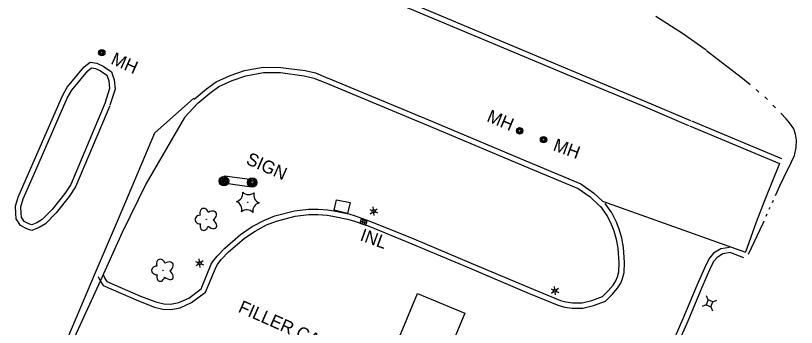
# Model space of a CAD drawing. Extents: x 588843 to 2552415, y 180129 to 269402.
# Drawn here: x 594954.8 to 595320.6, y 185427 to 185573.3 of the extents above; entities that cross this region are included whole.
import ezdxf

# ---------------------------------------------------------------- set-up
doc = ezdxf.new("R2010")
doc.units = 0
for name, color, linetype in [('E_AREA', 7, 'Continuous'), ('E_BLD_HvyDash', 7, 'Continuous'), ('E_DRN', 7, 'Continuous'), ('E_DRN_Text', 7, 'Continuous'), ('E_DWY', 7, 'Continuous'), ('E_LAND_Vegetation', 7, 'Continuous'), ('E_LTG', 7, 'Continuous'), ('E_MISCPROP', 7, 'Continuous'), ('E_MISCPROP_Text', 7, 'Continuous'), ('E_RDWY', 7, 'Continuous'), ('E_RDWY_C_and_G', 7, 'Continuous'), ('E_RDWY_Gravel', 7, 'Continuous'), ('E_SGN', 7, 'Continuous'), ('E_SGN_Text', 7, 'Continuous'), ('E_UTL_AG_Bold', 7, 'Continuous'), ('E_UTL_MH', 7, 'Continuous'), ('E_UTL_MH_Text', 7, 'Continuous'), ('E_WTR_P', 7, 'Continuous')]:
    doc.layers.add(name, color=color, linetype=linetype)

# ---------------------------------------------------------------- blocks, each defined once
blk = doc.blocks.new('PED_4')
at = {"layer": 'E_UTL_AG_Bold'}
for p, q in [((-8.2, 8.2), (-17.5, 17.5)), ((8.2, 8.2), (17.5, 17.5)), ((-8.2, -8.2), (-17.5, -17.5)), ((8.2, -8.2), (17.5, -17.5))]:
    blk.add_line(p, q, dxfattribs=at)
blk.add_lwpolyline([(-8.2, -8.2), (8.2, -8.2), (8.2, 8.2), (-8.2, 8.2)], close=True, dxfattribs=at)
blk = doc.blocks.new('LPOL_5')
at = {"layer": 'E_LTG'}
for p, q in [((-13.1, 0), (-4.9, 0)), ((-2.5, 4.3), (-6.6, 11.4)), ((2.5, 4.3), (6.6, 11.4)), ((4.9, 0), (13.1, 0)), ((-6.6, -11.4), (-2.5, -4.3)), ((6.6, -11.4), (2.5, -4.3))]:
    blk.add_line(p, q, dxfattribs=at)
for radius in [4.92, 4.92, 4.92, 0.41]:
    blk.add_circle((0, 0), radius, dxfattribs=at)
blk = doc.blocks.new('POLE_4')
at = {"layer": 'E_MISCPROP'}
for radius in [14.6, 11, 7.32, 3.66]:
    blk.add_circle((0, 0), radius, dxfattribs=at)
blk = doc.blocks.new('SIGN_4')
at = {"layer": 'E_SGN'}
blk.add_text('SIGN', height=39.37, dxfattribs=at).set_placement((-56.1, -19.7))
blk = doc.blocks.new('FILT_7')
at = {"layer": 'E_MISCPROP_Text'}
blk.add_text('FILLER CAP', height=39.37, dxfattribs=at).set_placement((32.8, -19.7))
blk = doc.blocks.new('INLO_4')
at = {"layer": 'E_DRN'}
for p, q in [((6.6, -13.1), (6.6, 0)), ((13.1, -13.1), (13.1, 0)), ((19.7, -6.6), (0, -6.6))]:
    blk.add_line(p, q, dxfattribs=at)
blk.add_lwpolyline([(0, -13.1), (19.7, -13.1), (19.7, 0), (0, 0)], close=True, dxfattribs=at)
blk = doc.blocks.new('INLT_25_2')
at = {"layer": 'E_DRN_Text'}
blk.add_text('INL', height=39.37, dxfattribs=at).set_placement((-36.2, -19.7))
blk = doc.blocks.new('MHO_4')
at = {"layer": 'E_UTL_MH'}
for centre, radius in [((0.3, -0.4), 9.84), ((0.3, -0.4), 7.98), ((0.2, -0.5), 6.35), ((0.1, -0.5), 3.97)]:
    blk.add_circle(centre, radius, dxfattribs=at)
blk = doc.blocks.new('MHT_4')
at = {"layer": 'E_UTL_MH_Text'}
blk.add_text('MH', height=39.37, dxfattribs=at).set_placement((-32.2, -19.7))
blk = doc.blocks.new('CTRE_5')
at = {"layer": 'E_LAND_Vegetation'}
blk.add_circle((0, 0), 0.733, dxfattribs=at)
for centre, start, end in [((-39.3, 29.4), 280.2067, 5.9716), ((5.9, 49), 220.2113, 305.9762), ((45.4, 19.3), 160.2113, 245.9762), ((-45.4, -19.3), 340.2113, 65.9762), ((-5.9, -49), 40.2113, 125.9762), ((39.5, -29.6), 100.2511, 185.9272)]:
    blk.add_arc(centre, 25.8, start, end, dxfattribs=at)
blk = doc.blocks.new('DTRE_5')
at = {"layer": 'E_LAND_Vegetation'}
blk.add_circle((-0.6, 0), 0.601, dxfattribs=at)
for centre, major_axis, ratio in [((-6.1, 17.5), (4.5, -16.3), 0.782863), ((13.3, 9), (-17.3, -9.6), 0.691916), ((-19.3, 0.5), (16.2, -0.4), 0.832022), ((-8.2, -17.2), (5.9, 15.9), 0.716896), ((11.6, -12.2), (-16.4, 15), 0.560249)]:
    blk.add_ellipse(centre, major_axis=major_axis, ratio=ratio, start_param=1.570796, end_param=4.712389, dxfattribs=at)

msp = doc.modelspace()

# ---------------------------------------------------------------- linework, layer by layer
at = {"layer": 'E_AREA'}
msp.add_lwpolyline([(595104.13, 185482.01), (595105.1, 185486.85), (595111.51, 185485.63), (595110.33, 185480.43)], close=True, dxfattribs=at)
at = {"layer": 'E_BLD_HvyDash'}
msp.add_lwpolyline([(595165.31, 185433.74), (595134.55, 185359.62), (595112.42, 185368.8), (595143.18, 185442.92)], close=True, dxfattribs=at)
at = {"layer": 'E_DWY'}
for points in [[(595061.65, 185468.55), (595067.01, 185472.22), (595072.43, 185475.08), (595077.12, 185476.93), (595085.87, 185479.17), (595092.14, 185479.92), (595096.43, 185479.95), (595100.73, 185479.7), (595103.39, 185479.22), (595110.33, 185477.84), (595113.18, 185477.02), (595119.92, 185474.59), (595140.41, 185466.28), (595167.34, 185454.89), (595194.39, 185443.46), (595209.28, 185437.34), (595212.12, 185436.53), (595215.51, 185436.01), (595220.63, 185436.02), (595225.59, 185437.3), (595231.14, 185439.39), (595234.29, 185442.45), (595236.79, 185445.38), (595238.3, 185447.71), (595239.17, 185449.89), (595240, 185452.79), (595240.07, 185457.41), (595239.55, 185464.43), (595238.86, 185468.86), (595237.64, 185473.04), (595236.3, 185476.38), (595234.1, 185480.8), (595231.06, 185485.21)], [(595060.24, 185470.61), (595065.72, 185474.37), (595071.38, 185477.35), (595076.35, 185479.31), (595085.41, 185481.63), (595091.98, 185482.42), (595096.5, 185482.45), (595101.03, 185482.18), (595103.85, 185481.68), (595110.92, 185480.27), (595113.95, 185479.4), (595120.82, 185476.93), (595141.37, 185468.59), (595168.31, 185457.19), (595195.35, 185445.77), (595210.1, 185439.7), (595212.66, 185438.97), (595215.7, 185438.51), (595220.31, 185438.52), (595224.84, 185439.68), (595229.78, 185441.55), (595232.47, 185444.16), (595234.78, 185446.87), (595236.07, 185448.86), (595236.8, 185450.7), (595237.5, 185453.16), (595237.57, 185457.34), (595237.06, 185464.14), (595236.41, 185468.32), (595235.28, 185472.23), (595234.02, 185475.35), (595231.94, 185479.53), (595229, 185483.79)], [(594995.87, 185451.84), (594996.6, 185450.02), (594997.53, 185448.62), (595013.37, 185441.74), (595020.57, 185438.96), (595024.22, 185438.12), (595027.34, 185437.94), (595031.24, 185438.67), (595035.94, 185440.81), (595041.77, 185445.08), (595046.51, 185456.62), (595047.29, 185457.93), (595049.24, 185460.45), (595052.79, 185464.25), (595060.24, 185470.61)], [(594993.55, 185450.91), (594994.37, 185448.85), (594995.86, 185446.62), (595012.43, 185439.42), (595019.83, 185436.56), (595023.86, 185435.64), (595027.5, 185435.43), (595031.99, 185436.27), (595037.21, 185438.64), (595043.82, 185443.48), (595048.75, 185455.5), (595049.36, 185456.52), (595051.15, 185458.83), (595054.52, 185462.44), (595061.86, 185468.71)], [(595289.27, 185464.56), (595285.21, 185463.9), (595281.83, 185461.8), (595279.87, 185459.46), (595278.15, 185456.18), (595274.04, 185446.66), (595267.4, 185430.99), (595258.6, 185410.89), (595245.64, 185381.07), (595234.61, 185355.21), (595225.56, 185333.79), (595225.3, 185333.33), (595224.68, 185332.88), (595219.57, 185332.06), (595216.16, 185331.22)], [(595289.67, 185462.1), (595286.1, 185461.51), (595283.49, 185459.89), (595281.96, 185458.06), (595280.41, 185455.11), (595276.34, 185445.68), (595269.7, 185430), (595260.89, 185409.89), (595247.94, 185380.08), (595236.91, 185354.24), (595227.8, 185332.68), (595227.2, 185331.62), (595225.66, 185330.51), (595220.07, 185329.61), (595216.77, 185328.79)]]:
    msp.add_lwpolyline(points, dxfattribs=at)
at = {"layer": 'E_RDWY'}
for points in [[(595038.34, 185534.61), (595019.89, 185518.21), (595002.82, 185477.8), (594992.04, 185452.56), (594975.75, 185413.86)], [(595312.71, 185503.97), (595305.83, 185486.86), (595301.71, 185476.45), (595296.7, 185462.24)]]:
    msp.add_lwpolyline(points, dxfattribs=at)
at = {"layer": 'E_RDWY_C_and_G'}
for points in [[(595138.51, 185579.68), (595179.45, 185562.46), (595215.2, 185547.53), (595249.64, 185533.2), (595271, 185524.1)], [(595137.54, 185577.38), (595178.49, 185560.15), (595214.24, 185545.22), (595248.67, 185530.9), (595270.02, 185521.8)], [(594960.85, 185499.22), (594976.78, 185535.61), (594979.06, 185539.67), (594986.95, 185549.26), (594989.78, 185551.41), (594992.95, 185550.91), (594995.87, 185549.53), (594999.69, 185546.96), (595001.02, 185543.21), (595001.43, 185538.74), (594999.03, 185531.22)], [(594963.14, 185498.22), (594979.02, 185534.5), (594981.13, 185538.25), (594988.69, 185547.44), (594990.45, 185548.77), (594992.2, 185548.5), (594994.63, 185547.35), (594997.61, 185545.35), (594998.56, 185542.67), (594998.89, 185539.02), (594996.65, 185531.98)], [(595038.53, 185534.04), (595044.23, 185538.92), (595048.85, 185542.24), (595055.38, 185545.21), (595062.04, 185547.5), (595070.8, 185549.09), (595079.08, 185549.01), (595090.52, 185547.5), (595095.34, 185546.36), (595101.17, 185543.98)], [(595040.16, 185532.14), (595045.78, 185536.95), (595050.11, 185540.07), (595056.31, 185542.88), (595062.67, 185545.08), (595071.01, 185546.59), (595078.9, 185546.51), (595090.07, 185545.04), (595094.58, 185543.97), (595100.23, 185541.67)], [(595101.19, 185543.98), (595150.16, 185523.54), (595196.83, 185503.88), (595219.6, 185494.35), (595225.63, 185490.17), (595229.79, 185486.16), (595296.7, 185462.24)], [(595100.23, 185541.67), (595149.19, 185521.23), (595195.86, 185501.57), (595218.39, 185492.14), (595224.04, 185488.23), (595228.44, 185483.99), (595229, 185483.79)], [(594996.65, 185531.98), (594980.66, 185494.12), (594977.94, 185489.85), (594972.02, 185482.37), (594967.34, 185477.64), (594964.82, 185476.06), (594962.38, 185475.15), (594961.01, 185475.55), (594958.83, 185476.75), (594957.55, 185478.71), (594957.4, 185480.59), (594957.34, 185483.59), (594958.41, 185487.3), (594963.14, 185498.22)], [(594998.95, 185531), (594982.88, 185492.96), (594979.98, 185488.4), (594973.89, 185480.71), (594968.91, 185475.67), (594965.93, 185473.81), (594962.49, 185472.52), (594960.05, 185473.22), (594957.07, 185474.86), (594955.11, 185477.89), (594954.91, 185480.47), (594954.84, 185483.92), (594956.05, 185488.15), (594960.84, 185499.21)], [(595270.49, 185521.61), (595312.71, 185503.97)], [(595271.46, 185523.91), (595313.67, 185506.27)], [(595289.67, 185462.1), (595295.86, 185459.88)]]:
    msp.add_lwpolyline(points, dxfattribs=at)
at = {"layer": 'E_RDWY_Gravel'}
msp.add_lwpolyline([(595040.16, 185532.14), (595033.92, 185525.55), (595015.99, 185494.56), (595004.8, 185471.5), (594994.57, 185448.97), (594978.05, 185412.87)], dxfattribs=at)
at = {"layer": 'E_SGN'}
msp.add_lwpolyline([(595052.29, 185494.79), (595064.19, 185493.18), (595064.62, 185496.38), (595052.72, 185497.99)], close=True, dxfattribs=at)
at = {"layer": 'E_WTR_P'}
for points in [[(595254.75, 185573.08), (595267.22, 185564.96), (595278.3, 185557.18)], [(595298.97, 185540.86), (595295.43, 185543.85), (595283.4, 185552.94), (595278.55, 185556.81)], [(595303.07, 185537.41), (595301.71, 185538.56)], [(595307.11, 185533.88), (595306.33, 185534.67), (595305.81, 185535.11)], [(595310.87, 185530.06), (595309.62, 185531.34)], [(595318.18, 185504.41), (595319.79, 185507.68), (595320.53, 185511.39), (595320.6, 185514.89), (595320.26, 185517.6), (595319.36, 185520.16), (595317.42, 185522.92), (595315.85, 185524.86), (595313.37, 185527.51)], [(595310.79, 185488.95), (595312.93, 185493.77), (595316.44, 185500.93), (595318.24, 185504.55)], [(595309.35, 185485.68), (595309.83, 185486.77)], [(595307.9, 185482.41), (595308.38, 185483.5)], [(595298.12, 185461.32), (595305.01, 185475.88), (595305.49, 185476.96)], [(595306.45, 185479.14), (595306.93, 185480.23)]]:
    msp.add_lwpolyline(points, dxfattribs=at)

# ---------------------------------------------------------------- block references
at = {"layer": 'E_DRN', "xscale": 0.15240030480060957, "yscale": 0.15240030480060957, "rotation": 160.1711855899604}
msp.add_blockref('INLO_4', (595118.92, 185474.95), dxfattribs=at)
at = {"layer": 'E_DRN_Text', "xscale": 0.15240030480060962, "yscale": 0.1524003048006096, "rotation": -19.828814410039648}
msp.add_blockref('INLT_25_2', (595121.98, 185468.91), dxfattribs=at)
at = {"layer": 'E_LAND_Vegetation', "xscale": 0.15240030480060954, "yscale": 0.15240030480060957, "rotation": 3.4338469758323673}
for name, p in [('CTRE_5', (595063.6, 185485.73)), ('DTRE_5', (595044.31, 185477.73)), ('DTRE_5', (595023.97, 185453.86))]:
    msp.add_blockref(name, p, dxfattribs=at)
at = {"layer": 'E_LTG', "xscale": 0.1524003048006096, "yscale": 0.1524003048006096, "rotation": -23.954644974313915}
for p in [(595122.62, 185481.52), (595041.01, 185457.17), (595207.48, 185444.24)]:
    msp.add_blockref('LPOL_5', p, dxfattribs=at)
at = {"layer": 'E_MISCPROP', "xscale": 0.1524003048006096, "yscale": 0.1524003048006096, "rotation": -23.954644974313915}
for p in [(595052.44, 185495.67), (595065.65, 185494.96)]:
    msp.add_blockref('POLE_4', p, dxfattribs=at)
at = {"layer": 'E_MISCPROP_Text', "xscale": 0.1524003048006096, "yscale": 0.1524003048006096, "rotation": -23.954644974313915}
msp.add_blockref('FILT_7', (595055.34, 185439.24), dxfattribs=at)
at = {"layer": 'E_SGN_Text', "xscale": 0.1524003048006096, "yscale": 0.1524003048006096, "rotation": -23.954644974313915}
msp.add_blockref('SIGN_4', (595071.37, 185503.15), dxfattribs=at)
at = {"layer": 'E_UTL_AG_Bold', "xscale": 0.1524003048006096, "yscale": 0.15240030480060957, "rotation": 67.12813611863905}
msp.add_blockref('PED_4', (595279.9, 185438.31), dxfattribs=at)
at = {"layer": 'E_UTL_MH'}
for p, xscale, yscale, rotation in [((594995.18, 185555.96), 0.15240030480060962, 0.1524003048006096, -24.03927865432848), ((595190.94, 185519.31), 0.15240030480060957, 0.15240030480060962, -22.715478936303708), ((595202.14, 185515.14), 0.1524003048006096, 0.1524003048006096, -19.99707973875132)]:
    msp.add_blockref('MHO_4', p, dxfattribs=dict(at, xscale=xscale, yscale=yscale, rotation=rotation))
at = {"layer": 'E_UTL_MH_Text'}
for p, xscale, yscale, rotation in [((595004.74, 185551.57), 0.15240030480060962, 0.1524003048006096, -24.03927865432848), ((595180.82, 185524.74), 0.15240030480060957, 0.15240030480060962, -22.715478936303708), ((595211.85, 185511.33), 0.1524003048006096, 0.1524003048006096, -19.99707973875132)]:
    msp.add_blockref('MHT_4', p, dxfattribs=dict(at, xscale=xscale, yscale=yscale, rotation=rotation))

doc.saveas('drawing.dxf')
